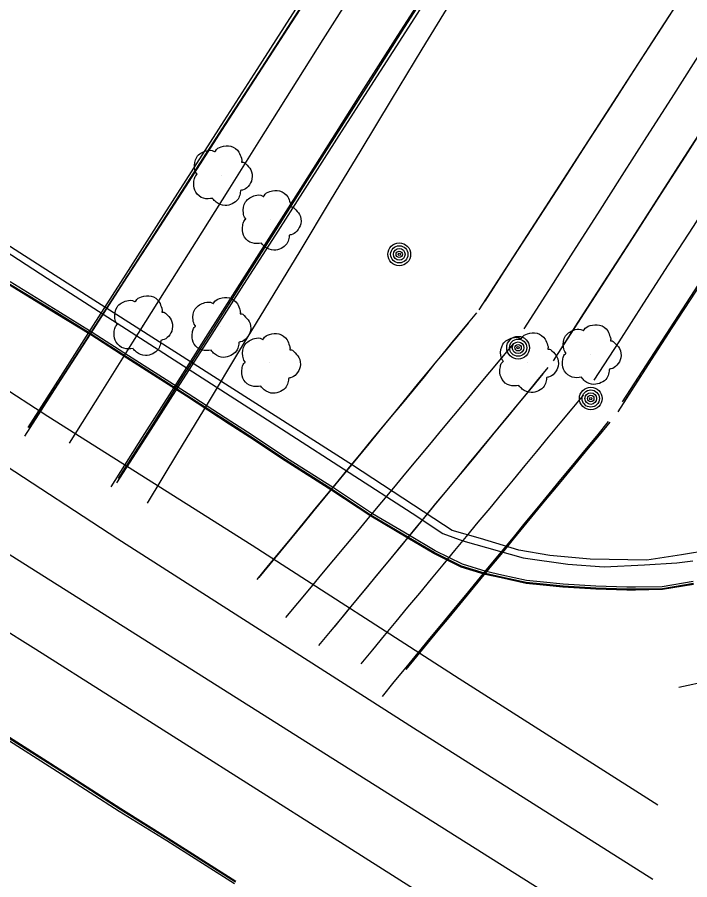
# Model space of a CAD drawing. Extents: x 368532 to 392481, y 10654822 to 10676899.
# Drawn here: x 368667.9 to 368780.5, y 10676339.3 to 10676483.6 of the extents above; entities that cross this region are included whole.
import ezdxf

# ---------------------------------------------------------------- set-up
doc = ezdxf.new("R2010")
doc.units = 0
for name, color, linetype in [('p_Catenary', 7, 'Continuous'), ('p_dtm sidewalk', 7, 'Continuous'), ('p_road - paved curb', 7, 'Continuous'), ('p_road paint stripe', 7, 'Continuous'), ('p_structure fence', 7, 'Continuous'), ('p_utility general pole', 7, 'Continuous'), ('p_veg tree', 7, 'Continuous')]:
    doc.layers.add(name, color=color, linetype=linetype)

msp = doc.modelspace()

# ---------------------------------------------------------------- linework, layer by layer
at = {"layer": 'p_Catenary'}
for points in [[(368752.75, 10676431.44), (368756.86, 10676437.87), (368760.97, 10676444.29), (368765.08, 10676450.72), (368769.18, 10676457.14), (368773.29, 10676463.56), (368777.4, 10676469.99), (368781.51, 10676476.41), (368785.62, 10676482.83), (368789.73, 10676489.26), (368793.84, 10676495.68), (368797.95, 10676502.11), (368802.06, 10676508.53), (368806.17, 10676514.95), (368810.28, 10676521.38), (368814.39, 10676527.8), (368818.5, 10676534.22), (368822.61, 10676540.65), (368826.72, 10676547.07), (368830.83, 10676553.5), (368834.94, 10676559.92), (368839.05, 10676566.34), (368843.16, 10676572.77), (368847.27, 10676579.19)], [(368757.66, 10676426.13), (368762.7, 10676433.96), (368766.78, 10676440.3), (368770.86, 10676446.64), (368774.94, 10676452.98), (368779.02, 10676459.32), (368783.1, 10676465.66), (368787.19, 10676472), (368791.27, 10676478.34), (368795.35, 10676484.68), (368799.43, 10676491.02), (368803.51, 10676497.36), (368807.59, 10676503.7), (368811.67, 10676510.04), (368815.75, 10676516.38), (368819.83, 10676522.72), (368823.91, 10676529.06), (368828, 10676535.4), (368832.08, 10676541.74), (368836.16, 10676548.08), (368840.24, 10676554.42), (368844.32, 10676560.76)], [(368759.4, 10676428.78), (368763.46, 10676435.1), (368767.53, 10676441.41), (368771.6, 10676447.72), (368775.66, 10676454.04), (368779.73, 10676460.35), (368783.79, 10676466.67), (368787.86, 10676472.98), (368791.92, 10676479.3), (368795.99, 10676485.61), (368800.05, 10676491.93), (368804.12, 10676498.24), (368808.18, 10676504.56), (368812.25, 10676510.87), (368816.32, 10676517.19), (368820.38, 10676523.5), (368824.45, 10676529.81), (368828.51, 10676536.13), (368832.58, 10676542.44), (368836.64, 10676548.76), (368840.71, 10676555.07), (368844.77, 10676561.39)], [(368764.48, 10676422.88), (368768.63, 10676429.31), (368772.78, 10676435.74), (368776.93, 10676442.17), (368781.08, 10676448.6), (368785.23, 10676455.03), (368789.38, 10676461.46), (368793.53, 10676467.89), (368797.68, 10676474.33), (368801.83, 10676480.76), (368805.98, 10676487.19), (368810.13, 10676493.62), (368814.28, 10676500.05), (368818.43, 10676506.48), (368822.58, 10676512.91), (368826.73, 10676519.34), (368830.88, 10676525.77), (368835.03, 10676532.21), (368839.18, 10676538.64), (368843.33, 10676545.07), (368847.48, 10676551.5)], [(368768.47, 10676417.6), (368773.57, 10676425.5), (368777.55, 10676431.64), (368781.53, 10676437.79), (368785.51, 10676443.94), (368789.49, 10676450.09), (368793.47, 10676456.24), (368797.45, 10676462.39), (368801.43, 10676468.54), (368805.41, 10676474.69), (368809.39, 10676480.84), (368813.37, 10676486.99), (368817.35, 10676493.14), (368821.33, 10676499.29), (368825.31, 10676505.44), (368829.29, 10676511.59), (368833.27, 10676517.74), (368837.24, 10676523.89), (368841.22, 10676530.04), (368845.2, 10676536.19)], [(368769.23, 10676419.23), (368773.25, 10676425.42), (368777.26, 10676431.61), (368781.28, 10676437.8), (368785.29, 10676444), (368789.31, 10676450.19), (368793.32, 10676456.38), (368797.34, 10676462.58), (368801.35, 10676468.77), (368805.37, 10676474.96), (368809.38, 10676481.16), (368813.4, 10676487.35), (368817.41, 10676493.54), (368821.43, 10676499.73), (368825.44, 10676505.93), (368829.46, 10676512.12), (368833.48, 10676518.31), (368837.49, 10676524.51), (368841.51, 10676530.7), (368845.52, 10676536.89)], [(368769.59, 10676419.35), (368773.57, 10676425.5), (368777.55, 10676431.64), (368781.53, 10676437.79), (368785.51, 10676443.94), (368789.49, 10676450.09), (368793.47, 10676456.24), (368797.45, 10676462.39), (368801.43, 10676468.54), (368805.41, 10676474.69), (368809.39, 10676480.84), (368813.37, 10676486.99), (368817.35, 10676493.14), (368821.33, 10676499.29), (368825.31, 10676505.44), (368829.29, 10676511.59), (368833.27, 10676517.74), (368837.24, 10676523.89), (368841.22, 10676530.04), (368845.2, 10676536.19)], [(368669.72, 10676414.97), (368675.2, 10676423.52), (368680.67, 10676432.07), (368686.15, 10676440.63), (368691.62, 10676449.18), (368697.1, 10676457.73), (368702.57, 10676466.28), (368708.05, 10676474.83), (368713.52, 10676483.38), (368719, 10676491.93)], [(368669.99, 10676414.93), (368675.47, 10676423.42), (368680.94, 10676431.91), (368686.42, 10676440.4), (368691.9, 10676448.89), (368697.37, 10676457.37), (368702.85, 10676465.86), (368708.33, 10676474.35), (368713.81, 10676482.84), (368719.28, 10676491.33)], [(368718.62, 10676490.2), (368713.12, 10676481.68), (368707.62, 10676473.16), (368702.12, 10676464.64), (368696.61, 10676456.12), (368691.11, 10676447.6), (368685.61, 10676439.08), (368680.11, 10676430.57), (368674.61, 10676422.05), (368669.11, 10676413.53)], [(368676.65, 10676412.34), (368681.96, 10676420.79), (368687.27, 10676429.23), (368692.58, 10676437.67), (368697.89, 10676446.12), (368703.21, 10676454.56), (368708.52, 10676463), (368713.83, 10676471.45), (368719.14, 10676479.89), (368724.45, 10676488.33)], [(368683.61, 10676405.04), (368688.9, 10676413.36), (368694.19, 10676421.68), (368699.49, 10676430), (368704.78, 10676438.32), (368710.07, 10676446.64), (368715.36, 10676454.96), (368720.65, 10676463.28), (368725.94, 10676471.61), (368731.24, 10676479.93), (368736.53, 10676488.25)], [(368684.6, 10676405.71), (368689.92, 10676414.01), (368695.23, 10676422.3), (368700.54, 10676430.6), (368705.85, 10676438.9), (368711.17, 10676447.19), (368716.48, 10676455.49), (368721.79, 10676463.79), (368727.1, 10676472.08), (368732.42, 10676480.38), (368737.73, 10676488.68)], [(368737.56, 10676489.58), (368732.29, 10676481.27), (368727.01, 10676472.96), (368721.74, 10676464.64), (368716.46, 10676456.33), (368711.19, 10676448.02), (368705.91, 10676439.7), (368700.64, 10676431.39), (368695.36, 10676423.08), (368690.09, 10676414.76), (368684.81, 10676406.45)], [(368746.21, 10676436.07), (368750.43, 10676442.6), (368754.65, 10676449.13), (368758.87, 10676455.65), (368763.08, 10676462.18), (368767.3, 10676468.71), (368771.52, 10676475.23), (368775.74, 10676481.76), (368779.95, 10676488.29)], [(368745.25, 10676434.63), (368750.37, 10676442.55), (368754.55, 10676449.02), (368758.72, 10676455.49), (368762.9, 10676461.95), (368767.08, 10676468.42), (368771.26, 10676474.89), (368775.44, 10676481.35), (368779.62, 10676487.82)], [(368689.69, 10676402.3), (368694.8, 10676410.74), (368699.91, 10676419.17), (368705.02, 10676427.61), (368710.13, 10676436.04), (368715.24, 10676444.48), (368720.35, 10676452.92), (368725.46, 10676461.35), (368730.57, 10676469.79), (368735.68, 10676478.22), (368740.79, 10676486.66)], [(368744.75, 10676434.15), (368742.82, 10676431.81), (368740.88, 10676429.46), (368738.95, 10676427.11), (368737.01, 10676424.76), (368735.08, 10676422.41), (368733.15, 10676420.07), (368731.21, 10676417.72), (368729.28, 10676415.37), (368727.34, 10676413.02), (368725.41, 10676410.68), (368723.47, 10676408.33), (368721.54, 10676405.98), (368719.6, 10676403.63), (368717.67, 10676401.28), (368715.74, 10676398.94), (368713.8, 10676396.59), (368711.87, 10676394.24), (368709.93, 10676391.89), (368708, 10676389.54)], [(368743.36, 10676432.42), (368741.52, 10676430.18), (368739.68, 10676427.94), (368737.83, 10676425.7), (368735.99, 10676423.46), (368734.15, 10676421.22), (368732.31, 10676418.98), (368730.46, 10676416.74), (368728.62, 10676414.5), (368726.78, 10676412.26), (368724.93, 10676410.02), (368723.09, 10676407.78), (368721.25, 10676405.54), (368719.41, 10676403.3), (368717.56, 10676401.06), (368715.72, 10676398.82), (368713.88, 10676396.58), (368712.03, 10676394.34), (368710.19, 10676392.1), (368708.35, 10676389.86)], [(368750.98, 10676429.04), (368748.97, 10676426.63), (368746.96, 10676424.21), (368744.95, 10676421.8), (368742.94, 10676419.39), (368740.93, 10676416.97), (368738.92, 10676414.56), (368736.92, 10676412.14), (368734.91, 10676409.73), (368732.9, 10676407.31), (368730.89, 10676404.9), (368728.88, 10676402.48), (368726.87, 10676400.07), (368724.86, 10676397.65), (368722.85, 10676395.24), (368720.84, 10676392.83), (368718.84, 10676390.41), (368716.83, 10676388), (368714.82, 10676385.58), (368712.81, 10676383.17)], [(368756.7, 10676424.98), (368754.83, 10676422.71), (368752.95, 10676420.43), (368751.07, 10676418.16), (368749.2, 10676415.88), (368747.32, 10676413.61), (368745.44, 10676411.33), (368743.57, 10676409.06), (368741.69, 10676406.78), (368739.82, 10676404.51), (368737.94, 10676402.23), (368736.06, 10676399.95), (368734.19, 10676397.68), (368732.31, 10676395.4), (368730.44, 10676393.13), (368728.56, 10676390.85), (368726.68, 10676388.58), (368724.81, 10676386.3), (368722.93, 10676384.03), (368721.05, 10676381.75)], [(368755.89, 10676423.92), (368753.91, 10676421.53), (368751.94, 10676419.14), (368749.96, 10676416.75), (368747.98, 10676414.36), (368746.01, 10676411.96), (368744.03, 10676409.57), (368742.05, 10676407.18), (368740.08, 10676404.79), (368738.1, 10676402.4), (368736.12, 10676400.01), (368734.15, 10676397.61), (368732.17, 10676395.22), (368730.19, 10676392.83), (368728.22, 10676390.44), (368726.24, 10676388.05), (368724.26, 10676385.65), (368722.29, 10676383.26), (368720.31, 10676380.87), (368718.33, 10676378.48)], [(368762.67, 10676420.43), (368760.71, 10676418.06), (368758.75, 10676415.69), (368756.79, 10676413.33), (368754.82, 10676410.96), (368752.86, 10676408.59), (368750.9, 10676406.22), (368748.94, 10676403.85), (368746.98, 10676401.48), (368745.02, 10676399.11), (368743.06, 10676396.75), (368741.1, 10676394.38), (368739.14, 10676392.01), (368737.17, 10676389.64), (368735.21, 10676387.27), (368733.25, 10676384.9), (368731.29, 10676382.53), (368729.33, 10676380.17), (368727.37, 10676377.8), (368725.41, 10676375.43)], [(368766.84, 10676415.94), (368764.84, 10676413.52), (368762.85, 10676411.1), (368760.86, 10676408.69), (368758.86, 10676406.27), (368756.87, 10676403.85), (368754.88, 10676401.43), (368752.88, 10676399.01), (368750.89, 10676396.59), (368748.89, 10676394.18), (368746.9, 10676391.76), (368744.91, 10676389.34), (368742.91, 10676386.92), (368740.92, 10676384.5), (368738.93, 10676382.09), (368736.93, 10676379.67), (368734.94, 10676377.25), (368732.95, 10676374.83), (368730.95, 10676372.41), (368728.96, 10676369.99)], [(368767.08, 10676415.86), (368765.28, 10676413.68), (368763.48, 10676411.51), (368761.68, 10676409.33), (368759.89, 10676407.15), (368758.09, 10676404.97), (368756.29, 10676402.79), (368754.49, 10676400.62), (368752.7, 10676398.44), (368750.9, 10676396.26), (368749.1, 10676394.08), (368747.31, 10676391.9), (368745.51, 10676389.72), (368743.71, 10676387.55), (368741.91, 10676385.37), (368740.12, 10676383.19), (368738.32, 10676381.01), (368736.52, 10676378.83), (368734.72, 10676376.66), (368732.93, 10676374.48)]]:
    msp.add_lwpolyline(points, dxfattribs=at)
at = {"layer": 'p_dtm sidewalk'}
for p, q in [((368641.83, 10676460.09), (368672.94, 10676439.93)), ((368672.94, 10676439.93), (368712.94, 10676414.26)), ((368712.94, 10676414.26), (368734.02, 10676400.66)), ((368734.02, 10676400.66), (368739.12, 10676397.24)), ((368739.12, 10676397.24), (368742.47, 10676396.02)), ((368742.47, 10676396.02), (368752.57, 10676393.14)), ((368752.57, 10676393.14), (368760.08, 10676392.1)), ((368760.08, 10676392.1), (368766.13, 10676391.68)), ((368766.13, 10676391.68), (368772.9, 10676391.97)), ((368772.9, 10676391.97), (368778.29, 10676392.33)), ((368778.29, 10676392.33), (368780.99, 10676392.67))]:
    msp.add_line(p, q, dxfattribs=at)
at = {"layer": 'p_road - paved curb'}
for p, q in [((368674.71, 10676434.43), (368666.71, 10676439.31)), ((368674.45, 10676434), (368666.45, 10676438.89)), ((368674.53, 10676434.13), (368666.53, 10676439.02)), ((368680.2, 10676430.44), (368674.45, 10676434)), ((368680.28, 10676430.57), (368674.53, 10676434.13)), ((368680.47, 10676430.86), (368674.71, 10676434.43)), ((368686.34, 10676426.68), (368680.28, 10676430.57)), ((368686.53, 10676426.97), (368680.47, 10676430.86)), ((368686.26, 10676426.55), (368680.2, 10676430.44)), ((368690.72, 10676423.69), (368686.26, 10676426.55)), ((368690.8, 10676423.82), (368686.34, 10676426.68)), ((368690.99, 10676424.11), (368686.53, 10676426.97)), ((368696.23, 10676420.19), (368690.72, 10676423.69)), ((368696.31, 10676420.32), (368690.8, 10676423.82)), ((368696.5, 10676420.61), (368690.99, 10676424.11)), ((368703.66, 10676415.96), (368696.5, 10676420.61)), ((368703.39, 10676415.54), (368696.23, 10676420.19)), ((368703.47, 10676415.67), (368696.31, 10676420.32)), ((368706.77, 10676413.37), (368703.39, 10676415.54)), ((368706.85, 10676413.5), (368703.47, 10676415.67)), ((368707.04, 10676413.79), (368703.66, 10676415.96)), ((368712.73, 10676409.41), (368706.77, 10676413.37)), ((368712.81, 10676409.54), (368706.85, 10676413.5)), ((368713, 10676409.83), (368707.04, 10676413.79)), ((368720.55, 10676404.44), (368712.73, 10676409.41)), ((368720.63, 10676404.57), (368712.81, 10676409.54)), ((368720.82, 10676404.86), (368713, 10676409.83)), ((368727.17, 10676400.26), (368720.63, 10676404.57)), ((368727.36, 10676400.55), (368720.82, 10676404.86)), ((368727.09, 10676400.13), (368720.55, 10676404.44)), ((368733.37, 10676396.58), (368727.17, 10676400.26)), ((368733.54, 10676396.88), (368727.36, 10676400.55)), ((368733.29, 10676396.45), (368727.09, 10676400.13)), ((368737.63, 10676393.91), (368733.29, 10676396.45)), ((368737.7, 10676394.04), (368733.37, 10676396.58)), ((368737.87, 10676394.35), (368733.54, 10676396.88)), ((368742.22, 10676391.63), (368737.63, 10676393.91)), ((368742.28, 10676391.77), (368737.7, 10676394.04)), ((368742.41, 10676392.1), (368737.87, 10676394.35)), ((368746.25, 10676390.38), (368742.22, 10676391.63)), ((368746.29, 10676390.53), (368742.28, 10676391.77)), ((368746.38, 10676390.86), (368742.41, 10676392.1)), ((368748.91, 10676389.8), (368746.25, 10676390.38)), ((368748.94, 10676389.95), (368746.29, 10676390.53)), ((368749.02, 10676390.29), (368746.38, 10676390.86)), ((368753.15, 10676389.38), (368749.02, 10676390.29)), ((368753.07, 10676388.88), (368748.91, 10676389.8)), ((368753.09, 10676389.03), (368748.94, 10676389.95)), ((368755.95, 10676388.62), (368753.07, 10676388.88)), ((368755.96, 10676388.77), (368753.09, 10676389.03)), ((368756, 10676389.12), (368753.15, 10676389.38)), ((368759.26, 10676388.43), (368755.96, 10676388.77)), ((368759.29, 10676388.78), (368756, 10676389.12)), ((368764.75, 10676388.42), (368759.29, 10676388.78)), ((368781.03, 10676389.19), (368775.86, 10676388.34)), ((368781.09, 10676388.85), (368775.9, 10676387.99)), ((368781.12, 10676388.7), (368775.91, 10676387.84)), ((368759.25, 10676388.28), (368755.95, 10676388.62)), ((368764.73, 10676387.92), (368759.25, 10676388.28)), ((368764.74, 10676388.07), (368759.26, 10676388.43)), ((368769.93, 10676387.76), (368764.73, 10676387.92)), ((368769.93, 10676387.91), (368764.74, 10676388.07)), ((368769.94, 10676388.26), (368764.75, 10676388.42)), ((368771.37, 10676387.91), (368769.93, 10676387.91)), ((368771.37, 10676387.76), (368769.93, 10676387.76)), ((368771.37, 10676388.26), (368769.94, 10676388.26)), ((368775.86, 10676388.34), (368771.37, 10676388.26)), ((368775.9, 10676387.99), (368771.37, 10676387.91)), ((368775.91, 10676387.84), (368771.37, 10676387.76)), ((368663.74, 10676364.37), (368675.28, 10676357.06)), ((368663.93, 10676364.66), (368675.47, 10676357.35)), ((368664.01, 10676364.79), (368675.55, 10676357.48)), ((368675.28, 10676357.06), (368684.97, 10676350.81)), ((368675.47, 10676357.35), (368685.16, 10676351.1)), ((368675.55, 10676357.48), (368685.24, 10676351.23)), ((368685.24, 10676351.23), (368693.19, 10676346.3)), ((368684.97, 10676350.81), (368692.92, 10676345.88)), ((368685.16, 10676351.1), (368693.11, 10676346.17)), ((368692.92, 10676345.88), (368704.25, 10676338.67)), ((368693.11, 10676346.17), (368704.44, 10676338.96)), ((368693.19, 10676346.3), (368704.52, 10676339.09))]:
    msp.add_line(p, q, dxfattribs=at)
at = {"layer": 'p_road paint stripe'}
for p, q in [((368639.91, 10676438.27), (368673.04, 10676416.86)), ((368684.74, 10676396.28), (368633.59, 10676429.63)), ((368616.91, 10676425.12), (368716.64, 10676362.14)), ((368673.04, 10676416.86), (368707.25, 10676395.28)), ((368671.01, 10676377.83), (368639.48, 10676397.64)), ((368734.23, 10676364.65), (368684.74, 10676396.28)), ((368707.25, 10676395.28), (368741.88, 10676372.97)), ((368720.34, 10676346.62), (368671.01, 10676377.83)), ((368741.88, 10676372.97), (368775.14, 10676351.84)), ((368784.23, 10676372.7), (368778.62, 10676371.5)), ((368774.27, 10676339.37), (368734.23, 10676364.65)), ((368716.64, 10676362.14), (368786.59, 10676318.19)), ((368764.15, 10676318.9), (368720.34, 10676346.62))]:
    msp.add_line(p, q, dxfattribs=at)
at = {"layer": 'p_structure fence'}
for p, q in [((368674.26, 10676440.41), (368648.92, 10676456.59)), ((368724, 10676408.66), (368674.26, 10676440.41)), ((368739.27, 10676398.66), (368724, 10676408.66)), ((368740.68, 10676397.73), (368739.27, 10676398.66)), ((368745.43, 10676396.41), (368740.68, 10676397.73)), ((368751.86, 10676394.46), (368745.43, 10676396.41)), ((368757.06, 10676393.56), (368751.86, 10676394.46)), ((368784.08, 10676394.5), (368779.11, 10676393.69)), ((368763.78, 10676392.96), (368757.06, 10676393.56)), ((368779.11, 10676393.69), (368773.3, 10676392.75)), ((368773.3, 10676392.75), (368763.78, 10676392.96))]:
    msp.add_line(p, q, dxfattribs=at)
at = {"layer": 'p_utility general pole'}
for centre, radius in [((368731.85, 10676443.93), 1.9), ((368731.85, 10676443.93), 1.44), ((368731.85, 10676443.93), 0.973), ((368731.85, 10676443.93), 0.539), ((368731.85, 10676443.93), 0.192), ((368751.74, 10676428.31), 1.9), ((368751.74, 10676428.31), 1.44), ((368751.74, 10676428.31), 0.973), ((368751.74, 10676428.31), 0.539), ((368751.74, 10676428.31), 0.192), ((368763.9, 10676419.81), 1.9), ((368763.9, 10676419.81), 1.44), ((368763.9, 10676419.81), 0.973), ((368763.9, 10676419.81), 0.539), ((368763.9, 10676419.81), 0.192)]:
    msp.add_circle(centre, radius, dxfattribs=at)
at = {"layer": 'p_veg tree'}
for p, q in [((368702.13, 10676457.16), (368702.13, 10676457.16)), ((368710.3, 10676449.69), (368710.3, 10676449.69)), ((368688.8, 10676432.08), (368688.8, 10676432.08)), ((368701.88, 10676431.78), (368701.88, 10676431.78)), ((368763.86, 10676427.25), (368763.86, 10676427.25)), ((368710.19, 10676425.77), (368710.19, 10676425.77)), ((368753.38, 10676425.88), (368753.38, 10676425.88))]:
    msp.add_line(p, q, dxfattribs=at)
for points in [[(368700.63, 10676453.28), (368699.08, 10676453.31), (368697.8, 10676454.3), (368697.44, 10676455.76), (368697.57, 10676456.6), (368697.92, 10676457.21), (368698.02, 10676457.32), (368697.96, 10676457.41), (368697.6, 10676458.3), (368697.96, 10676460.19), (368699.56, 10676461.25), (368700.86, 10676461.15), (368701, 10676461.1), (368701.07, 10676461.2), (368702.05, 10676461.92), (368703.66, 10676462.02), (368705.01, 10676461.04), (368705.42, 10676460.03), (368705.48, 10676459.48), (368705.46, 10676459.37), (368705.56, 10676459.37), (368706.16, 10676459.06), (368706.99, 10676458.08), (368707.19, 10676456.53), (368706.55, 10676455.29), (368705.59, 10676454.68), (368705.33, 10676454.63), (368705.28, 10676454.58), (368705.27, 10676454.51), (368705.2, 10676454.06), (368704.86, 10676453.15), (368703.91, 10676452.39), (368702.69, 10676452.09), (368701.19, 10676452.65), (368700.61, 10676453.29)], [(368708.8, 10676445.8), (368707.24, 10676445.83), (368705.97, 10676446.82), (368705.61, 10676448.28), (368705.73, 10676449.12), (368706.08, 10676449.73), (368706.18, 10676449.84), (368706.12, 10676449.93), (368705.76, 10676450.82), (368706.13, 10676452.71), (368707.72, 10676453.77), (368709.02, 10676453.67), (368709.16, 10676453.62), (368709.23, 10676453.72), (368710.21, 10676454.44), (368711.83, 10676454.54), (368713.18, 10676453.56), (368713.59, 10676452.55), (368713.64, 10676452), (368713.62, 10676451.89), (368713.73, 10676451.89), (368714.32, 10676451.58), (368715.15, 10676450.61), (368715.36, 10676449.05), (368714.71, 10676447.81), (368713.75, 10676447.21), (368713.49, 10676447.15), (368713.44, 10676447.1), (368713.43, 10676447.04), (368713.37, 10676446.59), (368713.02, 10676445.67), (368712.08, 10676444.91), (368710.85, 10676444.61), (368709.36, 10676445.18), (368708.78, 10676445.81)], [(368687.3, 10676428.19), (368685.75, 10676428.22), (368684.47, 10676429.21), (368684.11, 10676430.67), (368684.23, 10676431.51), (368684.59, 10676432.12), (368684.69, 10676432.23), (368684.63, 10676432.32), (368684.27, 10676433.21), (368684.63, 10676435.11), (368686.23, 10676436.16), (368687.53, 10676436.06), (368687.67, 10676436.01), (368687.74, 10676436.11), (368688.72, 10676436.83), (368690.33, 10676436.94), (368691.68, 10676435.95), (368692.09, 10676434.94), (368692.15, 10676434.39), (368692.13, 10676434.28), (368692.23, 10676434.28), (368692.83, 10676433.98), (368693.66, 10676433), (368693.86, 10676431.44), (368693.22, 10676430.21), (368692.25, 10676429.6), (368692, 10676429.54), (368691.95, 10676429.49), (368691.94, 10676429.43), (368691.87, 10676428.98), (368691.53, 10676428.07), (368690.58, 10676427.31), (368689.36, 10676427), (368687.86, 10676427.57), (368687.28, 10676428.2)], [(368700.38, 10676427.89), (368698.82, 10676427.92), (368697.55, 10676428.91), (368697.19, 10676430.37), (368697.31, 10676431.21), (368697.66, 10676431.82), (368697.76, 10676431.93), (368697.7, 10676432.02), (368697.34, 10676432.91), (368697.71, 10676434.81), (368699.3, 10676435.86), (368700.6, 10676435.76), (368700.74, 10676435.71), (368700.81, 10676435.81), (368701.79, 10676436.53), (368703.41, 10676436.64), (368704.76, 10676435.65), (368705.17, 10676434.64), (368705.22, 10676434.1), (368705.2, 10676433.98), (368705.31, 10676433.99), (368705.9, 10676433.68), (368706.73, 10676432.7), (368706.94, 10676431.14), (368706.29, 10676429.91), (368705.33, 10676429.3), (368705.07, 10676429.24), (368705.02, 10676429.19), (368705.01, 10676429.13), (368704.95, 10676428.68), (368704.6, 10676427.77), (368703.66, 10676427.01), (368702.43, 10676426.7), (368700.94, 10676427.27), (368700.35, 10676427.9)], [(368762.36, 10676423.36), (368760.81, 10676423.39), (368759.53, 10676424.38), (368759.17, 10676425.84), (368759.29, 10676426.68), (368759.65, 10676427.29), (368759.75, 10676427.4), (368759.69, 10676427.49), (368759.33, 10676428.38), (368759.69, 10676430.27), (368761.29, 10676431.33), (368762.59, 10676431.23), (368762.73, 10676431.18), (368762.8, 10676431.28), (368763.78, 10676432), (368765.39, 10676432.1), (368766.74, 10676431.12), (368767.15, 10676430.11), (368767.21, 10676429.56), (368767.19, 10676429.45), (368767.29, 10676429.45), (368767.89, 10676429.14), (368768.72, 10676428.17), (368768.92, 10676426.61), (368768.27, 10676425.37), (368767.31, 10676424.77), (368767.06, 10676424.71), (368767, 10676424.66), (368767, 10676424.6), (368766.93, 10676424.15), (368766.59, 10676423.23), (368765.64, 10676422.47), (368764.42, 10676422.17), (368762.92, 10676422.74), (368762.34, 10676423.37)], [(368708.69, 10676421.88), (368707.14, 10676421.91), (368705.86, 10676422.9), (368705.5, 10676424.36), (368705.62, 10676425.2), (368705.98, 10676425.81), (368706.08, 10676425.92), (368706.02, 10676426.01), (368705.66, 10676426.9), (368706.02, 10676428.8), (368707.62, 10676429.85), (368708.92, 10676429.75), (368709.06, 10676429.7), (368709.13, 10676429.8), (368710.11, 10676430.52), (368711.72, 10676430.63), (368713.07, 10676429.64), (368713.48, 10676428.63), (368713.54, 10676428.08), (368713.52, 10676427.97), (368713.62, 10676427.97), (368714.22, 10676427.67), (368715.05, 10676426.69), (368715.25, 10676425.13), (368714.61, 10676423.9), (368713.64, 10676423.29), (368713.39, 10676423.23), (368713.34, 10676423.18), (368713.33, 10676423.12), (368713.26, 10676422.67), (368712.92, 10676421.76), (368711.97, 10676421), (368710.75, 10676420.69), (368709.25, 10676421.26), (368708.67, 10676421.89)], [(368751.88, 10676422), (368750.32, 10676422.03), (368749.05, 10676423.02), (368748.69, 10676424.48), (368748.81, 10676425.32), (368749.16, 10676425.93), (368749.27, 10676426.04), (368749.21, 10676426.13), (368748.84, 10676427.02), (368749.21, 10676428.91), (368750.81, 10676429.97), (368752.1, 10676429.87), (368752.24, 10676429.82), (368752.32, 10676429.92), (368753.3, 10676430.64), (368754.91, 10676430.74), (368756.26, 10676429.76), (368756.67, 10676428.75), (368756.72, 10676428.2), (368756.7, 10676428.09), (368756.81, 10676428.09), (368757.41, 10676427.78), (368758.23, 10676426.8), (368758.44, 10676425.25), (368757.79, 10676424.01), (368756.83, 10676423.41), (368756.57, 10676423.35), (368756.52, 10676423.3), (368756.51, 10676423.24), (368756.45, 10676422.78), (368756.11, 10676421.87), (368755.16, 10676421.11), (368753.94, 10676420.81), (368752.44, 10676421.37), (368751.86, 10676422.01)]]:
    msp.add_spline(points, degree=3, dxfattribs=at)

doc.saveas('drawing.dxf')
